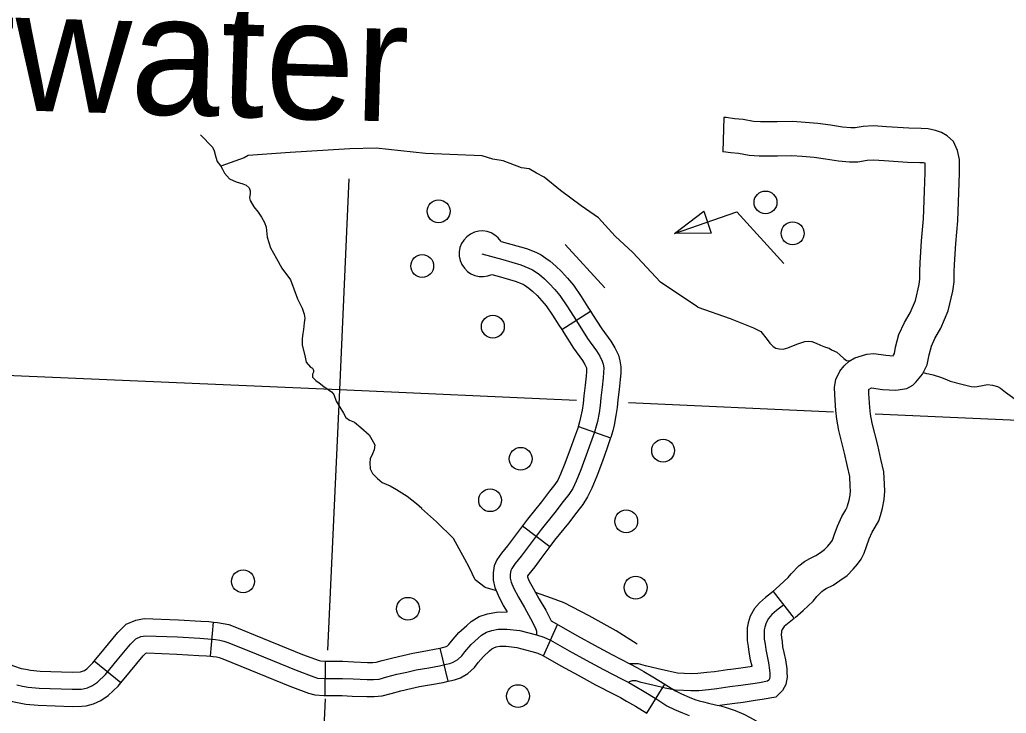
# Model space of a CAD drawing. Extents: x 653372 to 905732, y 627442 to 787275.
# Drawn here: x 709737 to 714058, y 761114 to 764152 of the extents above; entities that cross this region are included whole.
import ezdxf

# ---------------------------------------------------------------- set-up
doc = ezdxf.new("R2010")
doc.units = 0
for name, color, linetype in [('24', 7, 'Continuous'), ('32', 7, 'Continuous'), ('35', 7, 'Continuous'), ('45', 7, 'Continuous'), ('46', 7, 'Continuous'), ('5', 7, 'Continuous'), ('56', 7, 'Continuous')]:
    doc.layers.add(name, color=color, linetype=linetype)

msp = doc.modelspace()

# ---------------------------------------------------------------- linework, layer by layer
at = {"layer": '32'}
for p, q in [((712110.8, 762795.1), (712237.5, 762875.4)), ((712183.8, 762370.5), (712325.3, 762320.5)), ((711939.4, 761934.9), (712059.2, 761844.5)), ((710572.9, 761364.4), (710586.5, 761513.8)), ((712031.4, 761365.8), (712092.1, 761503)), ((711614, 761254), (711579.4, 761399.9)), ((710180.2, 761247.2), (710063.7, 761341.7)), ((711075.2, 761191.8), (711076.7, 761341.8)), ((712484.2, 761114), (712562.1, 761242.2))]:
    msp.add_line(p, q, dxfattribs=at)
for points in [[(711845.6, 763181.4), (711956.2, 763149.7), (711997.5, 763133.3), (712020.4, 763122.4), (712042, 763108), (712060.8, 763094.7), (712085.9, 763072.7), (712110.3, 763049.3), (712136.9, 763020.1), (712163, 762989.6), (712196.6, 762940.1), (712225.9, 762893.7), (712237.5, 762875.4)], [(711761.8, 763126.9), (711853.4, 763101.2), (711932, 763078.6), (711967.4, 763064.5), (711983.4, 763056.9), (711999.6, 763046.2), (712014.2, 763035.8), (712035.2, 763017.4), (712056.6, 762996.9), (712080.7, 762970.5), (712103.3, 762944), (712133.9, 762899), (712162.5, 762853.6), (712183.1, 762821.1), (712224.3, 762756), (712263.9, 762701.4), (712278.2, 762678.9), (712288.8, 762657), (712292.6, 762643), (712295, 762627), (712294.4, 762607.3), (712292.7, 762583.5), (712288.2, 762541.9), (712282.1, 762495.6), (712278.8, 762462.9), (712274.5, 762430.2), (712267.3, 762392.8), (712262, 762371.3), (712254.6, 762345.7), (712237.7, 762297.9), (712218.8, 762244.5), (712194.3, 762180.5), (712174.6, 762130.9), (712159.1, 762098.6), (712141.8, 762071.9), (712117.5, 762041.2), (712081.3, 761993.5), (712020.9, 761918.4), (711959.9, 761837.5), (711933.5, 761801.7), (711907.2, 761769.6), (711892, 761748.5), (711888, 761739.4), (711885.7, 761723.5), (711885.6, 761705.2), (711889.3, 761688.2), (711899.8, 761664), (711921.1, 761622.5), (711947.8, 761576.7), (711975, 761529.4), (711996.7, 761487.5), (712001, 761473.3), (712001.2, 761464.4), (712000.5, 761457.4)], [(711805.2, 763036.8), (711832.9, 763029), (711907.7, 763007.6), (711937.4, 762995.7), (711946.4, 762991.5), (711957.2, 762984.3), (711967.5, 762976.9), (711984.5, 762962), (712002.9, 762944.4), (712024.4, 762920.8), (712043.6, 762898.4), (712071.1, 762857.9), (712099.1, 762813.5), (712110.8, 762795.1)], [(712237.5, 762875.4), (712246.5, 762861.2), (712286.4, 762798.1), (712325.9, 762743.6), (712343.8, 762715.5), (712359.4, 762683.4), (712366.2, 762658.4), (712370.1, 762631.3), (712369.3, 762603.6), (712367.4, 762576.8), (712362.7, 762532.9), (712356.6, 762486.9), (712353.3, 762454.2), (712348.6, 762418.2), (712340.6, 762376.7), (712334.4, 762351.9), (712326.1, 762322.8), (712325.2, 762320.3)], [(712110.8, 762795.1), (712119.7, 762780.9), (712162.2, 762713.9), (712201.9, 762659.2), (712212.6, 762642.3), (712218.3, 762630.6), (712219.1, 762627.7), (712219.8, 762622.7), (712219.5, 762611.1), (712218, 762590.1), (712213.7, 762550.8), (712207.6, 762504.3), (712204.3, 762471.5), (712200.4, 762442.1), (712194, 762409), (712189.5, 762390.6), (712183.2, 762368.6), (712183.9, 762370.6)], [(712183.8, 762370.5), (712167, 762323), (712148.4, 762270.4), (712124.5, 762207.8), (712105.8, 762161.1), (712093.5, 762135.2), (712080.8, 762115.6), (712058.2, 762087.2), (712022.2, 762039.6), (711961.8, 761964.5), (711939.4, 761934.9)], [(712325.3, 762320.5), (712308.4, 762272.8), (712289.2, 762218.6), (712264.2, 762153.3), (712243.3, 762100.8), (712224.6, 762061.9), (712202.9, 762028.1), (712176.7, 761995.2), (712140.5, 761947.3), (712080.1, 761872.3), (712059.2, 761844.5)], [(711939.4, 761934.9), (711899.8, 761882.3), (711874.3, 761847.7), (711847.7, 761815.3), (711826.6, 761785.9), (711815.3, 761760.4), (711810.7, 761729.2), (711810.5, 761697.3), (711817.6, 761665.1), (711832, 761631.9), (711855.3, 761586.5), (711871.9, 761558)], [(712059.2, 761844.5), (712020, 761792.6), (711992.7, 761755.6), (711966.7, 761723.9), (711960.6, 761715.4), (711960.6, 761713.1), (711961, 761711.4), (711967.7, 761696.1), (711986.9, 761658.6), (712012.7, 761614.3), (712040.9, 761565.4), (712064.8, 761519.2)], [(711579.4, 761399.9), (711588.5, 761402.1), (711600.4, 761404.6), (711604.3, 761406), (711611, 761409.9), (711617, 761415.4), (711628, 761430.5), (711660.9, 761468.4), (711695.1, 761498.9), (711714.6, 761516.5), (711748.8, 761537.6), (711785.7, 761550.1), (711825.3, 761557.4), (711871.9, 761558)], [(710063.7, 761341.7), (710106.1, 761393.9), (710167, 761467.3), (710204, 761504.2), (710245.7, 761521.5), (710281.7, 761529.1), (710432.1, 761523.1), (710530, 761517.4), (710566.2, 761515.6), (710586.5, 761513.8)], [(710586.5, 761513.8), (710604.1, 761512.2), (710628.7, 761508), (710652.8, 761502.6), (710679.7, 761493), (710801.3, 761443.5), (710975.8, 761372), (711049.2, 761344.5), (711054.5, 761343), (711074.8, 761341.8), (711076.7, 761341.8)], [(712064.8, 761519.2), (712180.4, 761453), (712254.4, 761412.9), (712330.1, 761371.6), (712409.7, 761330), (712440.7, 761314.6), (712470.6, 761296.7), (712510.5, 761273.6), (712562.1, 761242.2)], [(711072.3, 761266.9), (711100.1, 761266.6), (711150.9, 761266.7), (711197.1, 761264.2), (711259.3, 761261.8), (711286.5, 761262.1), (711311.7, 761264), (711344.7, 761273.4), (711389.2, 761284.6), (711432.6, 761294.8), (711473.8, 761304.5), (711528.6, 761313.7), (711576.3, 761322.1), (711604.9, 761328.9), (711620.8, 761332.2), (711636.3, 761337.8), (711655.7, 761349.2), (711673.1, 761365.1), (711686.7, 761383.7), (711714.4, 761415.6), (711745.2, 761443.1), (711759.8, 761456.3), (711780.9, 761469.3), (711804.6, 761477.3), (711832.6, 761482.5), (711871.3, 761483), (711927.9, 761476.3), (712000.5, 761457.4), (712033.4, 761447), (712062.4, 761434.1), (712143.9, 761387.5), (712218.5, 761347), (712294.7, 761305.5), (712375.6, 761263.3), (712404.6, 761248.7), (712432.5, 761232.1), (712472.2, 761209.1), (712527.9, 761175.2), (712571.8, 761147.1), (712604.5, 761130.3), (712640.6, 761115.6), (712668.7, 761104.4)], [(709724.2, 761238.1), (709749.5, 761233.2), (709774, 761228.4), (709822.6, 761224.2), (709966.8, 761219.2), (710006.6, 761220), (710015.6, 761220.4), (710034.3, 761226.1), (710056.5, 761235.7), (710078.2, 761250.1), (710113.5, 761284.1), (710164.1, 761346.4), (710222.4, 761416.7), (710246.5, 761440.6), (710268, 761449.6), (710288, 761453.8), (710428.5, 761448.2), (710526, 761442.5), (710560.9, 761440.8), (710594.4, 761437.7), (710614.2, 761434.4), (710631.9, 761430.4), (710653, 761422.9), (710772.9, 761374), (710948.4, 761302.2), (711025.7, 761273.1), (711042.1, 761268.5), (711072.3, 761266.9)], [(710180.2, 761247.2), (710222, 761298.8), (710277.9, 761366), (710289, 761377.1), (710290.3, 761377.6), (710294.3, 761378.5), (710424.8, 761373.3), (710521.9, 761367.6), (710555.6, 761366), (710572.9, 761364.4)], [(711076.7, 761341.8), (711100.4, 761341.6), (711152.8, 761341.7), (711200.6, 761339.1), (711260.3, 761336.8), (711283.2, 761337), (711298.4, 761338.2), (711325.3, 761345.9), (711371.5, 761357.5), (711415.5, 761367.8), (711459, 761378), (711515.9, 761387.6), (711561.2, 761395.6), (711579.4, 761399.9)], [(711614, 761254), (711621.3, 761255.7), (711641.3, 761259.9), (711668.2, 761269.6), (711700.4, 761288.5), (711729.2, 761314.7), (711745.4, 761337), (711767.9, 761362.8), (711795.4, 761387.3), (711805, 761396.1), (711813, 761401), (711823.6, 761404.5), (711839.9, 761407.6), (711867.4, 761407.9), (711914, 761402.5), (711979.7, 761385.3), (712006.8, 761376.7), (712031.4, 761365.8)], [(709658.4, 761343.1), (709684.2, 761331.5), (709710.5, 761321.7), (709743.2, 761310.8), (709763.9, 761306.9), (709784.6, 761302.8), (709827.1, 761299.1), (709967.3, 761294.2), (710003, 761295), (710008.5, 761296.6), (710020.5, 761301.8), (710031.1, 761308.9), (710058.2, 761334.9), (710063.7, 761341.7)], [(710572.9, 761364.4), (710584.8, 761363.3), (710599.8, 761360.8), (710611.1, 761358.2), (710626.2, 761352.8), (710744.6, 761304.6), (710921, 761232.4), (711002.3, 761201.8), (711029.7, 761194.1), (711069.9, 761191.9), (711075.2, 761191.8)], [(712028.5, 761367.1), (712107.4, 761321.9), (712182.7, 761281.1), (712259.4, 761239.3), (712341.5, 761196.5), (712368.6, 761182.9), (712394.4, 761167.5), (712433.9, 761144.6), (712484.2, 761114)], [(709597.1, 761206.2), (709627.2, 761192.7), (709660.6, 761180.2), (709705.2, 761165.4), (709735.1, 761159.6), (709763.5, 761154), (709818.1, 761149.3), (709966.3, 761144.1), (710009.2, 761145.1), (710028.3, 761146), (710060, 761155.5), (710092.5, 761169.5), (710125.3, 761191.4), (710168.8, 761233.2), (710180.2, 761247.2)], [(711075.2, 761191.8), (711099.8, 761191.6), (711148.9, 761191.7), (711193.7, 761189.3), (711258.2, 761186.8), (711289.8, 761187.1), (711325, 761189.9), (711364.1, 761201), (711406.9, 761211.8), (711449.7, 761221.8), (711488.6, 761230.9), (711541.4, 761239.8), (711591.5, 761248.6), (711614, 761254)], [(712562.1, 761242.2), (712567.6, 761238.9), (712609.2, 761212.3), (712635.9, 761198.6), (712668.7, 761185.2), (712694.5, 761174.8), (712713.2, 761168.6), (712731.8, 761163.8), (712753.8, 761158.4), (712784.4, 761151.2), (712807.9, 761146.4), (712836.3, 761138.2), (712871.2, 761125.6), (712908, 761110.8), (712936.8, 761096), (712962.6, 761080.7), (712984.9, 761063.9), (713007.1, 761046.2), (713036.6, 761018.8), (713042.3, 761014.2)]]:
    msp.add_lwpolyline(points, dxfattribs=at)
msp.add_arc((711761.8, 763126.9), 100, 33.0342, 295.7175, dxfattribs=at)
at = {"layer": '35'}
for points in [[(710529.6, 763647.6), (710581.4, 763593.4), (710589.6, 763577.9), (710596.4, 763550.4), (710602.4, 763531.7), (710618.1, 763510.2), (710625.4, 763497.1), (710634.7, 763480.5), (710655.8, 763455.8), (710685.9, 763441.8), (710714, 763433.4), (710729.1, 763427.5), (710741.9, 763416.2), (710746.9, 763402.9), (710746.6, 763390.9), (710743.8, 763372.4), (710746.7, 763360.4), (710763.3, 763332.6), (710782.3, 763309.1), (710795.8, 763287.9), (710809.3, 763264.6), (710816.3, 763243.7), (710820.5, 763200), (710835.4, 763152.6), (710861.3, 763106), (710885.9, 763063.5), (710922.5, 763013.3), (710937.7, 762973.6), (710953.8, 762929.4), (710974.4, 762888.4), (710982.4, 762863.1), (710986.2, 762845.5), (710983.4, 762823.8), (710980.3, 762795.5), (710977.6, 762777), (710974.8, 762755.3), (710973.9, 762725.9), (710985.6, 762680.8), (710991.3, 762652.2), (711010.3, 762629.8), (711018.9, 762626.3), (711023.1, 762619.6), (711024, 762615.2), (711023.8, 762607.6), (711019.2, 762600.1), (711019.9, 762587), (711033.6, 762571.3), (711048.6, 762561), (711068.9, 762546.2), (711102.7, 762521.8), (711113.6, 762510), (711122.6, 762481.3), (711139.2, 762454.6)], [(712706.8, 762893.1), (712543.6, 763003), (712422, 763133.1), (712344.8, 763203.5), (712271.7, 763285.1), (712196.8, 763337.3), (712105.8, 763403.6), (712034.3, 763462.5), (712000.3, 763479.4), (711968, 763498.5), (711935.2, 763504), (711854.5, 763533.7), (711809.3, 763541.8), (711762.1, 763555.7), (711513.8, 763566.9), (711297.7, 763589.5), (711182.7, 763587.2), (710922.3, 763570.3), (710737.1, 763557.5), (710720.8, 763546.6), (710618.1, 763510.2)], [(712706.8, 762893.1), (712848.5, 762844.1), (712951.6, 762802.4), (712982.9, 762786.8), (713010.4, 762752), (713021.9, 762734.8), (713036.5, 762721.3), (713049.3, 762714.1), (713063.3, 762710.8), (713081.1, 762709.8), (713101, 762714.5), (713140.7, 762730.7), (713175.3, 762742.2), (713192.7, 762743.6), (713206.7, 762742.7), (713224.8, 762735), (713243.9, 762726.2), (713265.9, 762718.3), (713282.2, 762713.4), (713293.1, 762706.8), (713315.4, 762695.5), (713328.6, 762684.5), (713346.5, 762668), (713358.8, 762659.9), (713369.7, 762657.4)], [(713694, 762606.3), (713709.3, 762602), (713718.9, 762600.3), (713737.2, 762596.3), (713770.2, 762587.1), (713796.4, 762575.7), (713812.7, 762568.5), (713863, 762555.8), (713903.8, 762545.9), (713917.2, 762544.1), (713930.3, 762545.6), (713954.1, 762549.2), (713975.5, 762553.9), (713998.1, 762551.8), (714019.2, 762545.4), (714032.5, 762538.2), (714055.2, 762521.1), (714085.4, 762498.4), (714116.5, 762471.9), (714133.5, 762457.8), (714139.5, 762448.5), (714138.1, 762436)], [(711139.2, 762454.6), (711154.8, 762428), (711165.1, 762410.2), (711181.1, 762397.7), (711203.8, 762389.4), (711231.1, 762365.2), (711268.3, 762333.5), (711279.7, 762313.5), (711292.1, 762290.2), (711289.3, 762268.5), (711282.2, 762250.1), (711272.8, 762228.6), (711270.1, 762211.2), (711272.6, 762185), (711281.8, 762165), (711304.1, 762142.5), (711325.4, 762125.5), (711359.8, 762110.3), (711387.7, 762094.2), (711433.7, 762064.4), (711475.3, 762032.6), (711498.7, 762012.3)], [(711820.5, 761651.9), (711775.6, 761664.7), (711732, 761698.8), (711705.1, 761754.6), (711687, 761788.4), (711636.8, 761880), (711562.6, 761952), (711497.6, 762011)], [(712441.9, 761416.6), (712348.8, 761475.7), (712230.7, 761540.4), (712121.2, 761598.2), (712066.7, 761618.6), (711996.2, 761643)]]:
    msp.add_lwpolyline(points, dxfattribs=at)
at = {"layer": '45'}
msp.add_line((713037, 761648.1), (713129.4, 761529.9), dxfattribs=at)
for points in [[(713037, 761648.1), (713002.9, 761621.4), (712977, 761598.2), (712955.6, 761572.3), (712936.1, 761539.4), (712928.2, 761509.6), (712923.5, 761488.6), (712922.6, 761459.9), (712923.1, 761432.2), (712927.4, 761407), (712930.2, 761381.4), (712937, 761348.3), (712943.3, 761321.6), (712943.6, 761318.8), (712936.1, 761317.7), (712885.8, 761309.7), (712851.3, 761305.7)], [(713083.2, 761589), (713051, 761563.9), (713031.2, 761546.1), (713017.1, 761529.1), (713005.9, 761510.1), (713001, 761491.7), (712998.3, 761479.2), (712997.7, 761459.4), (712998, 761439.2), (713001.7, 761417.3), (713004.4, 761393.1), (713010.3, 761364.4), (713017.1, 761335.2), (713021.4, 761302.6), (713022, 761289.1), (713023, 761275.5), (713021.3, 761265.4), (713018.2, 761259.7), (713012.8, 761254.6), (712977.1, 761247.9), (712947.5, 761243.5), (712896, 761235.4), (712847, 761229.6), (712789.8, 761221.2), (712754.4, 761217.4), (712712.2, 761212.9), (712677, 761212.5), (712644.4, 761213.5), (712608.3, 761215.5), (712563.6, 761224.6), (712516.6, 761235.2), (712459.5, 761249.5), (712437, 761255.5), (712420.1, 761255.5), (712406.9, 761251.1), (712404.6, 761248.7)], [(713129.4, 761529.9), (713099.2, 761506.3), (713085.4, 761494), (713078.7, 761485.9), (713075.8, 761480.9), (713073.9, 761473.9), (713073, 761469.8), (713072.7, 761459), (713072.9, 761446.1), (713076, 761427.6), (713078.5, 761404.7), (713083.5, 761380.5), (713091, 761348.7), (713096.2, 761309.1), (713096.9, 761293.5), (713098.5, 761271.9), (713093.1, 761240.6), (713078.5, 761213.5), (713048.1, 761184.8), (712989.4, 761174), (712958.8, 761169.4), (712906.3, 761161.1), (712868.9, 761156.7)], [(712851.3, 761305.7), (712837.2, 761304), (712780.4, 761295.6), (712746.4, 761292), (712707.8, 761287.8), (712677.7, 761287.5), (712647.7, 761288.4), (712617.9, 761290.1), (712579.3, 761297.9), (712533.9, 761308.2), (712478.3, 761322.1), (712446.9, 761330.5), (712408.8, 761330.5)], [(712868.9, 761156.7), (712856.9, 761155.3), (712804, 761147.5)]]:
    msp.add_lwpolyline(points, dxfattribs=at)
at = {"layer": '46'}
for points in [[(713468.2, 762539.4), (713516.1, 762532.9), (713574.1, 762529.1), (713622.1, 762536.5), (713648.7, 762551.5), (713661.8, 762564.5), (713690.7, 762599.9), (713711.5, 762641), (713719.9, 762684.4), (713729.9, 762722.8), (713744.9, 762756.3), (713771.8, 762800.6), (713803.1, 762877.1), (713823.2, 762963.1), (713829.6, 763004.3), (713830, 763048), (713830.9, 763079.9), (713836.9, 763171.6), (713845.8, 763271.3), (713849.6, 763395.8), (713852.9, 763479.9), (713852.8, 763539.8), (713844.5, 763579.1), (713827, 763619), (713799.8, 763643), (713773.6, 763658.8), (713747.9, 763667.2), (713716.5, 763674), (713685.8, 763676), (713631.4, 763676.8), (713533.8, 763683.8), (713476.7, 763687.4), (713431.7, 763684.6), (713395.6, 763678.7), (713377.7, 763678.7), (713341.1, 763681.9), (713288.1, 763690), (713232.5, 763697.7), (713176.5, 763702), (713123.2, 763706.3), (713054.4, 763704.9), (713010.6, 763704.5), (712981.3, 763704.7), (712950.3, 763707), (712905.1, 763714.8), (712867.8, 763718.6), (712830.5, 763723.3), (712821.1, 763723.6), (712816.4, 763573.6)], [(713478.6, 762689.4), (713531.1, 762682.2), (713562.6, 762680.2), (713564.2, 762682.1), (713568.1, 762689.9), (713573.5, 762717.5), (713587.9, 762772.9), (713611.9, 762826.2), (713637.4, 762868.3), (713659.8, 762922.9), (713675.8, 762991.7), (713679.7, 763016.6), (713680, 763050.9), (713681.1, 763087), (713687.4, 763183.1), (713696, 763280.2), (713699.6, 763401.1), (713702.9, 763482.7), (713702.8, 763523.5), (713695.5, 763525.1), (713679.8, 763526.1), (713624.9, 763526.9), (713523.8, 763534.2), (713476.6, 763537.1), (713448.5, 763535.4), (713407.9, 763528.7), (713371.1, 763528.7), (713323.3, 763532.9), (713266.5, 763541.5), (713216.4, 763548.5), (713164.8, 763552.5), (713118.8, 763556.1), (713056.5, 763554.9), (713010.8, 763554.5), (712975.4, 763554.7), (712931.9, 763557.9), (712884.7, 763566.1), (712851, 763569.5), (712818.8, 763573.6), (712816.4, 763573.6)], [(713032.9, 761644.7), (713066.8, 761675.2), (713103.2, 761709.1), (713116.6, 761725.1), (713149.2, 761759.8), (713173.7, 761778.5), (713198.1, 761792.7), (713224.4, 761805.7), (713243.9, 761818.8), (713262.2, 761831.6), (713276, 761846.2), (713289.9, 761862.1), (713294.4, 761868.1), (713296.9, 761873), (713304, 761894.1), (713318.7, 761933.8), (713337.2, 761976.3), (713355.2, 762005.5), (713361.3, 762016.2), (713363.1, 762022.3), (713370.2, 762047), (713374.5, 762069.9), (713375.7, 762088.7), (713374.7, 762109.1), (713372.2, 762151), (713362.4, 762194.8), (713349.5, 762254), (713324.6, 762352.9), (713315.3, 762402.5), (713311.5, 762440.1), (713306.5, 762509.4), (713306.2, 762542.6), (713311.1, 762576.6), (713328.6, 762612.6), (713347.6, 762636.5), (713369.2, 762656.8), (713394.1, 762670.8), (713446.8, 762686.8), (713478.6, 762689.4)], [(713133.4, 761533.3), (713168.1, 761564.6), (713212.2, 761605.6), (713228.8, 761625.4), (713250.1, 761648.1), (713257.3, 761653.6), (713269.2, 761660.5), (713299.8, 761675.7), (713328.7, 761695), (713360.7, 761717.5), (713386.8, 761745.1), (713406.9, 761767.9), (713422.6, 761789.3), (713435.5, 761814.8), (713445.4, 761843.9), (713457.9, 761877.7), (713470.6, 761906.8), (713484.1, 761928.8), (713500.4, 761957.1), (713507.2, 761980.7), (713516.3, 762012.5), (713523.6, 762051.1), (713525.9, 762087.3), (713524.5, 762117.1), (713521.2, 762172), (713508.9, 762227.2), (713495.5, 762288.3), (713471.2, 762385.1), (713463.9, 762423.9), (713460.9, 762453), (713456.4, 762515.4), (713456.3, 762532.2), (713457.1, 762533.2), (713468.2, 762539.4)]]:
    msp.add_lwpolyline(points, dxfattribs=at)
at = {"layer": '5'}
for points in [[(711179, 763454.7), (711138.2, 762530.5)], [(711138.2, 762530.5), (707909.5, 762670.1)], [(711138.2, 762530.5), (711085.1, 761390.2)], [(712175.5, 762483.8), (711138.2, 762530.5)], [(713301, 762433.2), (712404.1, 762473.5)], [(714636.1, 762373.1), (713484, 762424.9)], [(711075.2, 761176.6), (710952.7, 758545.9)]]:
    msp.add_lwpolyline(points, dxfattribs=at)
at = {"layer": '56'}
for p, q in [((712604.8, 763215.9), (712732.9, 763313.9)), ((712732.9, 763313.9), (712766.1, 763217.4)), ((712766.1, 763217.4), (712604.8, 763215.9))]:
    msp.add_line(p, q, dxfattribs=at)
for points in [[(712604.8, 763215.9), (712878.1, 763310), (713083.6, 763084.8)], [(712126.7, 763167.7), (712299.9, 762977.8)]]:
    msp.add_lwpolyline(points, dxfattribs=at)
for centre in [(711571.8, 763313.2), (713003.5, 763351.9), (713122.3, 763216.4), (711500, 763073.3), (711809.4, 762807.9), (711931.1, 762228.8), (712555, 762264.7), (711797.3, 762047.3), (712393.5, 761954.8), (710715.5, 761691.8), (712435, 761664.5), (711437.6, 761571.9), (711919.6, 761189.1)]:
    msp.add_circle(centre, 50, dxfattribs=at)

# ---------------------------------------------------------------- texts
at = {"layer": '24'}
msp.add_text('Brightwater', height=527.999, rotation=358.28, dxfattribs=at).set_placement((707864.1, 763811.4))

doc.saveas('drawing.dxf')
